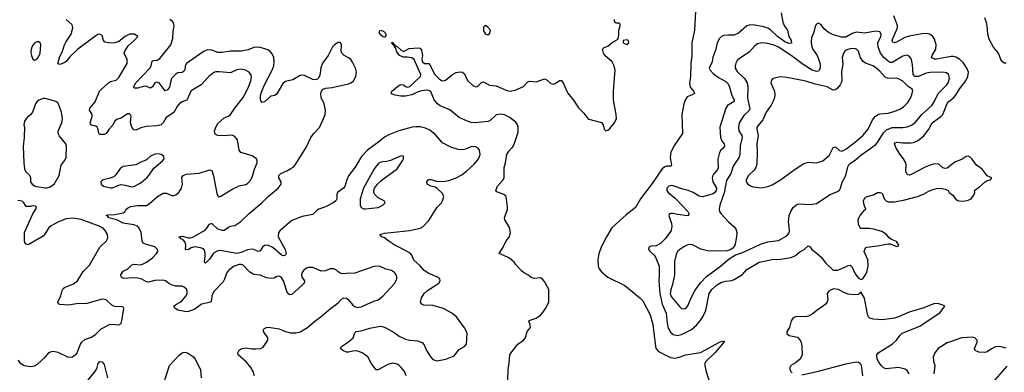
# Model space of a CAD drawing. Header units: inches. Extents: x 1771504 to 1971212, y 471788 to 643615.
# Tile 422 of 587: x 1865328 to 1874673, y 596024 to 599369. Entities that reach past the tile are written whole.
import ezdxf

# ---------------------------------------------------------------- set-up
doc = ezdxf.new("R2010")
doc.units = ezdxf.units.IN
doc.header["$MEASUREMENT"] = 0
doc.layers.add('B8569', color=7, linetype='Continuous')
doc.layers.add('B8579', color=7, linetype='Continuous')

msp = doc.modelspace()

# ---------------------------------------------------------------- linework, layer by layer
at = {"layer": 'B8569', "color": 5}
for points, elevation in [([(1867555, 595990), (1867542.5, 596030), (1867520.3, 596070), (1867479.4, 596119.4), (1867402.9, 596190), (1867397, 596210), (1867410, 596233), (1867430, 596245.5), (1867470, 596256.4), (1867530, 596246.4), (1867570, 596246), (1867618, 596250), (1867638.9, 596261.1), (1867682.7, 596330), (1867682.7, 596350), (1867641.2, 596410), (1867641.2, 596430), (1867650, 596438.8), (1867669.6, 596450.4), (1867690, 596452.7), (1867790, 596437.1), (1867850.2, 596410.2), (1867899.7, 596399.7), (1867950, 596398.4), (1867990, 596407.2), (1868060.5, 596450), (1868127.8, 596510), (1868190, 596551.8), (1868278.4, 596630), (1868350, 596683.8), (1868382.4, 596717.6), (1868405.2, 596730), (1868430, 596726.7), (1868450.2, 596710.2), (1868490, 596661.6), (1868510, 596647), (1868530, 596639.5), (1868570, 596646), (1868690, 596697.6), (1868730, 596710.5), (1868774.9, 596745.1), (1868889.3, 596870), (1868907, 596910), (1868907, 596930), (1868900.9, 596950), (1868884.5, 596970), (1868858, 596990), (1868802, 597002), (1868750, 597028.3), (1868730, 597032.1), (1868690, 597028.5), (1868510, 596964.4), (1868430, 596959.6), (1868390, 596959.5), (1868370, 596964.5), (1868350, 596976), (1868333.5, 596993.5), (1868310, 597004.2), (1868275.8, 597004.2), (1868230, 596986.6), (1868190, 596983.7), (1868110, 597018), (1868070, 597018.3), (1868049.3, 597010.7), (1868023.1, 596990), (1868008.7, 596970), (1868002.4, 596950), (1868006.9, 596926.9), (1868030.8, 596890), (1868027.3, 596870), (1868010.3, 596849.7), (1867910, 596760.9), (1867890, 596759.3), (1867870, 596774), (1867832.8, 596890), (1867810, 596926), (1867790, 596935.1), (1867770, 596932.3), (1867743.1, 596916.9), (1867710, 596913.7), (1867670, 596921.5), (1867610, 596946.6), (1867550, 596952.4), (1867512.9, 596972.9), (1867450, 597039.5), (1867430, 597046), (1867410, 597045.4), (1867362, 597030), (1867308.4, 596990), (1867290, 596962.7), (1867272.8, 596907.3), (1867259.1, 596880.9), (1867169.2, 596790.8), (1867151.4, 596750), (1867148.9, 596710), (1867140.5, 596690), (1867053.4, 596670), (1866990, 596622.6), (1866930, 596601), (1866910, 596598), (1866830, 596612.8), (1866802, 596630), (1866792.3, 596650), (1866815.1, 596670), (1866850, 596687.7), (1866870, 596704.4), (1866907.4, 596750), (1866917.2, 596770), (1866918, 596790), (1866910, 596811.6), (1866890, 596831.5), (1866870, 596839.7), (1866810, 596841.6), (1866775.3, 596850), (1866744.9, 596864.9), (1866713.2, 596890), (1866690, 596896.3), (1866610, 596894.5), (1866550, 596880.4), (1866530, 596882.3), (1866486.9, 596906.9), (1866450, 596917.8), (1866410, 596921.3), (1866313.9, 596913.9), (1866300, 596920), (1866289.7, 596930), (1866288.4, 596950), (1866310, 596982.3), (1866354.1, 597005.9), (1866390, 597039.5), (1866410, 597050.3), (1866470, 597044.6), (1866494, 597050), (1866532.4, 597067.6), (1866587.6, 597110), (1866626.9, 597150), (1866638, 597170), (1866637, 597190), (1866610, 597213), (1866530, 597235.1), (1866500.7, 597250), (1866490.9, 597270.9), (1866479.7, 597350), (1866462, 597390), (1866445.4, 597410), (1866410, 597424.1), (1866310, 597439.9), (1866250, 597469.9), (1866174.7, 597490), (1866163.9, 597503.9), (1866149.6, 597510.4), (1866163.7, 597516.3), (1866230, 597522.2), (1866310, 597536.5), (1866329.6, 597550), (1866337.6, 597570), (1866350, 597582.4), (1866384, 597596), (1866450, 597606.2), (1866530, 597606), (1866557.2, 597622.8), (1866636.3, 597690), (1866690, 597722.3), (1866722.8, 597722.8), (1866770, 597702), (1866790, 597700.7), (1866810, 597706.8), (1866837.2, 597730), (1866863.7, 597770), (1866872.3, 597810), (1866868.2, 597871.8), (1866880.9, 597890), (1866910, 597902), (1867030, 597911.7), (1867130, 597945.5), (1867150, 597938.8), (1867156.3, 597930), (1867167.1, 597887.1), (1867198.6, 597718.5), (1867212.8, 597692.8), (1867230, 597692.2), (1867350, 597763.2), (1867410, 597792), (1867473.4, 597806.6), (1867490, 597816.3), (1867521.6, 597850), (1867536.5, 597883.5), (1867555.5, 597950), (1867581.5, 598010), (1867583.1, 598030), (1867575.8, 598050), (1867535.8, 598075.8), (1867426.6, 598110), (1867409.6, 598130), (1867396.3, 598230), (1867370, 598260.5), (1867350, 598270.9), (1867330, 598274.8), (1867270, 598266.9), (1867209.7, 598269.7), (1867182.9, 598282.9), (1867176, 598310), (1867188.7, 598350), (1867210, 598383.7), (1867270, 598438), (1867310, 598453.4), (1867329.8, 598470.2), (1867368.9, 598530), (1867448.2, 598630), (1867498.6, 598730), (1867522.4, 598790), (1867526.7, 598826.7), (1867524, 598844), (1867506.6, 598870), (1867470, 598889.7), (1867430, 598899.7), (1867390, 598892.8), (1867330, 598864.6), (1867224.8, 598875.2), (1867190, 598872.8), (1867170, 598866.4), (1867122.3, 598830), (1867050.2, 598749.8), (1866970, 598704.4), (1866953.4, 598690), (1866922, 598618), (1866910, 598606.8), (1866869.5, 598590.5), (1866845.2, 598574.8), (1866827, 598553), (1866790.5, 598489.5), (1866719.5, 598440.5), (1866690.2, 598389.8), (1866670, 598371.3), (1866630, 598360.9), (1866530, 598356), (1866478.5, 598341.5), (1866430, 598320.7), (1866410, 598325.1), (1866391.6, 598350), (1866379.6, 598390), (1866385.1, 598450), (1866382.5, 598462.5), (1866370, 598477), (1866350, 598475.1), (1866290, 598436), (1866255.9, 598424.1), (1866230.5, 598409.5), (1866212.7, 598367.3), (1866173, 598327), (1866150, 598287.8), (1866130, 598279.8), (1866090, 598280.5), (1866078.7, 598290), (1866073.6, 598330), (1866064.7, 598350), (1866050, 598359.8), (1866008.9, 598368.9), (1866000.7, 598380.7), (1865998, 598390), (1866017.2, 598450), (1866016.9, 598470), (1865991.5, 598510), (1865994.7, 598530), (1866043.1, 598590), (1866086.6, 598690), (1866097.3, 598702.7), (1866170, 598770.2), (1866190, 598780.8), (1866245.1, 598794.9), (1866270, 598820.5), (1866346.5, 598953.5), (1866348.4, 598990), (1866320.5, 599050), (1866324.7, 599070), (1866358.4, 599121.6), (1866415.1, 599170), (1866448.7, 599210), (1866418, 599230), (1866370, 599231.3), (1866330.6, 599210), (1866270, 599160.5), (1866231.5, 599148.5), (1866190, 599146.2), (1866136.1, 599156.1), (1866122.9, 599170), (1866110, 599219), (1866090, 599231.8), (1866070, 599227.3), (1866050, 599216.9), (1865880.2, 599090), (1865804.4, 599015.6), (1865770, 598971.1), (1865750, 598958.5), (1865710, 598943.5), (1865690, 598949.2), (1865706.5, 599010), (1865735, 599070), (1865754.6, 599130), (1865765.6, 599154.4), (1865817.3, 599230), (1865832, 599290), (1865829.7, 599309.7), (1865822.5, 599322.5), (1865767.8, 599370)], 340), ([(1868996.5, 595990), (1868980.3, 596030), (1868950, 596070.8), (1868930, 596088.7), (1868910, 596100.3), (1868870, 596109.8), (1868821.9, 596098.1), (1868730, 596046.4), (1868710, 596046.3), (1868662.6, 596110), (1868633.2, 596170), (1868577.2, 596210), (1868526.6, 596226.6), (1868490, 596225.1), (1868450, 596214.3), (1868430, 596215.8), (1868395.1, 596230), (1868372.7, 596250), (1868383.7, 596270), (1868450, 596312), (1868494.5, 596350), (1868510, 596398), (1868522, 596410), (1868570, 596418), (1868650, 596442), (1868750, 596460.2), (1868770, 596458.2), (1868810, 596442.4), (1868880.8, 596400.8), (1868930, 596365.5), (1868990, 596337.1), (1869030, 596328.8), (1869103.7, 596323.7), (1869147.2, 596307.2), (1869165.4, 596285.4), (1869190, 596230.4), (1869230, 596166.3), (1869250, 596145.8), (1869288.2, 596131.8), (1869371.1, 596148.9), (1869450, 596181.6), (1869500.3, 596239.7), (1869550, 596267.1), (1869569.7, 596290), (1869573.6, 596390), (1869568.7, 596410), (1869550, 596446.3), (1869473.5, 596550), (1869430, 596583.4), (1869350, 596628.4), (1869250, 596656.7), (1869162.3, 596662.3), (1869143.6, 596670), (1869132.8, 596690), (1869141.8, 596730), (1869165.3, 596770), (1869198.6, 596801.4), (1869305.4, 596870), (1869318.3, 596890), (1869314.7, 596910), (1869285.6, 596930), (1869210, 596962.5), (1869168.1, 596988.1), (1869130, 597033.6), (1869067.5, 597087.5), (1869050, 597133.6), (1869030, 597158.2), (1868889.8, 597229.8), (1868830, 597267.1), (1868790, 597299.1), (1868764.5, 597310), (1868745.2, 597330), (1868790, 597343.1), (1869029.8, 597370.2), (1869130, 597391.6), (1869155.7, 597404.3), (1869210, 597464.4), (1869290.7, 597589.3), (1869330, 597632.4), (1869341.7, 597650), (1869353.5, 597690), (1869340.7, 597720.7), (1869290, 597766.9), (1869270, 597779.6), (1869228.7, 597790), (1869194, 597810), (1869193.2, 597830), (1869204, 597850), (1869210, 597854), (1869230, 597853), (1869294.7, 597834.7), (1869370, 597838.4), (1869410, 597847.1), (1869470, 597868.4), (1869523.5, 597896.5), (1869570, 597930.3), (1869641.8, 597998.2), (1869678.5, 598041.5), (1869693.3, 598070), (1869696.8, 598090), (1869693.5, 598130), (1869679.6, 598150), (1869650, 598165.7), (1869610, 598162), (1869560.3, 598139.7), (1869530, 598133.2), (1869490, 598137.8), (1869420.4, 598160.4), (1869341.9, 598201.9), (1869270, 598280.3), (1869220.1, 598320.1), (1869179.5, 598339.5), (1869130, 598351.1), (1869090, 598353.9), (1869051.4, 598348.6), (1868926.3, 598313.7), (1868830, 598277.7), (1868790, 598255.4), (1868737, 598210), (1868628, 598132), (1868571.7, 598070), (1868511.6, 597970), (1868450, 597887.3), (1868433.4, 597850), (1868414.9, 597785.1), (1868401.3, 597770), (1868344.9, 597730), (1868337.4, 597710), (1868338.3, 597670), (1868327, 597650), (1868310, 597634.3), (1868230, 597592.1), (1868167.2, 597572.8), (1868150, 597561.1), (1868110, 597520.3), (1868010, 597501.4), (1867910, 597464.8), (1867799.8, 597370), (1867785.7, 597350), (1867782.1, 597310), (1867847.7, 597190), (1867856.5, 597150), (1867847.1, 597132.9), (1867830, 597129.2), (1867810, 597136.8), (1867730, 597206.9), (1867690, 597227.1), (1867669.4, 597230.6), (1867650, 597227.6), (1867631.4, 597210), (1867610, 597176.9), (1867590, 597169.7), (1867550, 597189), (1867530, 597191.2), (1867490, 597184.6), (1867430, 597159.4), (1867390, 597152.2), (1867230, 597178), (1867210, 597175.9), (1867166.2, 597153.8), (1867130, 597097.6), (1867090, 597058), (1867080.7, 597070), (1867089.8, 597130), (1867087.6, 597150), (1867081, 597181), (1867073.7, 597193.7), (1867044.7, 597204.7), (1866990, 597213.8), (1866955, 597204.9), (1866930, 597188.5), (1866905.4, 597185.4), (1866900.9, 597190), (1866904.1, 597230), (1866897.3, 597257.3), (1866879, 597279), (1866859.5, 597290), (1866846.3, 597306.3), (1866835.3, 597310), (1866870, 597314.3), (1866930, 597298.8), (1866950, 597299.3), (1866970, 597306), (1867087.1, 597372.9), (1867104.5, 597390), (1867130, 597430.4), (1867145.7, 597434.3), (1867150, 597434.9), (1867206, 597386), (1867250, 597371.4), (1867270, 597372.7), (1867310, 597402), (1867329.2, 597410), (1867370, 597416.1), (1867426.1, 597453.9), (1867507.8, 597532.2), (1867626.2, 597630), (1867687.1, 597692.9), (1867782.2, 597770), (1867808.4, 597810), (1867808.3, 597830), (1867787.3, 597870), (1867786.6, 597890), (1867807, 597910), (1867864.8, 597935.2), (1867902.2, 597957.8), (1867930, 597977.6), (1867945, 597995), (1868050, 598162.6), (1868089.9, 598250), (1868115.2, 598284.8), (1868172.5, 598347.5), (1868205.8, 598414.2), (1868226.4, 598470), (1868229.9, 598510), (1868216.8, 598570), (1868187.8, 598630), (1868184.7, 598670), (1868191.5, 598690), (1868209.7, 598710.3), (1868230, 598720.3), (1868295.1, 598724.9), (1868450, 598760.2), (1868471.8, 598770), (1868495.8, 598790), (1868517.7, 598830), (1868524.8, 598870), (1868516.1, 598910), (1868487.1, 598967.1), (1868469.9, 598989.9), (1868450, 599007.1), (1868406.3, 599030), (1868386.9, 599050), (1868379.7, 599070), (1868383.6, 599130), (1868380.1, 599140.1), (1868371, 599151), (1868350, 599151), (1868315.5, 599130), (1868298, 599110), (1868256.5, 599030), (1868203.2, 598956.8), (1868187.6, 598912.4), (1868177.2, 598842.8), (1868164.7, 598815.3), (1868154, 598806), (1868130, 598798.4), (1868110, 598800.5), (1868030, 598838.7), (1868010, 598842.9), (1867990, 598839.5), (1867920.7, 598799.3), (1867850, 598781.1), (1867830, 598767.8), (1867822.6, 598757.4), (1867770, 598665.1), (1867750, 598649.7), (1867710, 598642), (1867650, 598589.5), (1867630, 598582.7), (1867618, 598598), (1867614.3, 598614.3), (1867614.2, 598650), (1867625.6, 598690), (1867650, 598751.4), (1867725.4, 598890), (1867739.9, 598930), (1867743.8, 598970), (1867740.6, 599010), (1867724.9, 599044.9), (1867706.5, 599066.5), (1867682.5, 599082.5), (1867653.8, 599093.8), (1867610, 599104.9), (1867571.8, 599108.2), (1867550, 599104.6), (1867495.7, 599084.3), (1867430, 599071.1), (1867330, 599069.8), (1867250, 599056.5), (1867210, 599057.8), (1867150, 599078.4), (1867110, 599082), (1867070, 599063.1), (1866910, 598951.9), (1866897.8, 598930), (1866894.4, 598890), (1866883.5, 598876.5), (1866870, 598869), (1866830, 598863.2), (1866810, 598853.3), (1866790, 598834), (1866770, 598809.6), (1866762, 598790), (1866751.3, 598730), (1866730, 598702.6), (1866710, 598694.7), (1866650.6, 598770.6), (1866630, 598775.3), (1866610, 598769.6), (1866587.8, 598732.3), (1866570, 598718.7), (1866536.1, 598736.1), (1866510, 598739.5), (1866450, 598719.8), (1866418, 598718), (1866408.6, 598730), (1866430.8, 598770), (1866563.4, 598910), (1866575, 598930), (1866586.2, 598973.8), (1866599.3, 598980.7), (1866634, 598986), (1866659.6, 599000.4), (1866761.9, 599130), (1866782.9, 599190), (1866783.8, 599256.2), (1866793.8, 599310), (1866791.4, 599330), (1866776.8, 599350), (1866751.7, 599370)], 320), ([(1870000, 598425.4), (1869981.2, 598441.2), (1869930, 598466.2), (1869892, 598472), (1869850, 598465.8), (1869790.6, 598410), (1869770, 598402.9), (1869650.4, 598390.4), (1869613.9, 598393.9), (1869584.2, 598404.2), (1869499.9, 598439.9), (1869410, 598513.8), (1869319.5, 598550), (1869292, 598570), (1869261.6, 598610), (1869228.6, 598688.6), (1869210, 598697.8), (1869190, 598700.6), (1869145, 598695), (1869110, 598684.9), (1869050, 598657.4), (1868990, 598643.8), (1868944, 598644), (1868892.2, 598652.3), (1868862.5, 598662.5), (1868854.5, 598670), (1868860.5, 598690), (1868930, 598748.9), (1868950, 598752.9), (1868970, 598750.3), (1868990, 598735.5), (1869010, 598728.7), (1869030, 598734.4), (1869130.8, 598829.2), (1869134.3, 598850), (1869071.6, 598991.6), (1869047.7, 599007.7), (1869010, 599013.8), (1868970, 599013.8), (1868931.1, 599030), (1868904, 599070), (1868897.1, 599097.1), (1868885.6, 599114.4), (1868889.3, 599129.3), (1868870, 599129.7), (1868865.8, 599145.8), (1868855.3, 599150), (1868870, 599154), (1868875.9, 599144.1), (1868871.1, 599131.1), (1868890, 599130.4), (1868896.3, 599116.3), (1868910, 599113.7), (1868950, 599078.4), (1868970, 599068.4), (1869025.4, 599094.6), (1869110, 599101.7), (1869130, 599097.6), (1869140, 599080), (1869150.1, 599030.1), (1869145.4, 598990), (1869149.4, 598969.4), (1869170, 598951.8), (1869210, 598952.2), (1869221.8, 598941.8), (1869268.4, 598848.4), (1869310, 598807.2), (1869332.4, 598792.4), (1869350, 598789.3), (1869370, 598794.3), (1869434.5, 598850), (1869470, 598867.4), (1869510, 598875.6), (1869530.2, 598870.2), (1869550, 598854.9), (1869567.8, 598810), (1869581.1, 598790), (1869630, 598744.6), (1869650, 598733.4), (1869670, 598730.4), (1869710, 598771.8), (1869730, 598778.3), (1869787.1, 598747.1), (1869850, 598741.5), (1869950, 598698.5), (1869990, 598691.2), (1870000, 598693.5)], 280), ([(1870000, 597088.2), (1869998, 597090), (1869956.1, 597116.1), (1869878, 597150), (1869916.3, 597210), (1869945.7, 597270), (1869978, 597310), (1869987.4, 597350), (1869976.5, 597396.5), (1869931.5, 597470), (1869927.8, 597490), (1869957.1, 597570), (1869958.5, 597590), (1869943.9, 597690), (1869921.6, 597710), (1869857.1, 597737.1), (1869846.9, 597750), (1869863, 597790), (1869914.2, 597845.8), (1869924.5, 597870), (1869926, 597966), (1869938, 598010), (1869949.9, 598090.1), (1869970, 598122.7), (1870000, 598152.4)], 280), ([(1865310, 596138), (1865332.4, 596110), (1865369.2, 596089.2), (1865430, 596079.1), (1865470, 596086.5), (1865498.3, 596101.7), (1865571.6, 596170), (1865607.3, 596212.7), (1865630, 596222.4), (1865650, 596224.9), (1865690, 596215.8), (1865781, 596170), (1865810, 596166.3), (1865828.7, 596170), (1865870, 596203.8), (1865904, 596290), (1865918, 596310), (1865946, 596334), (1866010, 596357.6), (1866050, 596387.2), (1866102.4, 596437.6), (1866181.3, 596478.7), (1866198.9, 596481.1), (1866270, 596473.4), (1866291.6, 596488.4), (1866301.6, 596530), (1866315.1, 596630), (1866310, 596642), (1866289.5, 596649.5), (1866250, 596644.7), (1866227.6, 596647.6), (1866202.2, 596662.2), (1866150, 596712.8), (1866110, 596719.1), (1865964.8, 596675.2), (1865866.6, 596673.4), (1865790, 596660.4), (1865710, 596665.6), (1865694.8, 596674.8), (1865689.6, 596689.6), (1865718.9, 596750), (1865730, 596801), (1865740.6, 596819.4), (1865751.9, 596828.1), (1865837.5, 596862.5), (1865876.3, 596890), (1865930, 596980.4), (1865990, 597039.5), (1866087.8, 597212.2), (1866152, 597270), (1866162.9, 597290), (1866165.1, 597310), (1866160.5, 597330), (1866140.5, 597370), (1866118.7, 597390), (1866082.4, 597410), (1865910, 597474.2), (1865835.5, 597484.5), (1865770, 597478.6), (1865694.9, 597450), (1865627.7, 597412.3), (1865602.4, 597390), (1865566.6, 597333.4), (1865550, 597316), (1865410, 597233.2), (1865390, 597239), (1865376.5, 597256.5), (1865373.2, 597270), (1865375.1, 597350), (1865453.6, 597526.4), (1865481.2, 597570), (1865488, 597590), (1865479, 597599), (1865450, 597602), (1865430, 597595.3), (1865396.4, 597596.4), (1865390, 597598), (1865368.7, 597630), (1865350, 597648.7), (1865310, 597653.2)], 360), ([(1866692.8, 595910), (1866751.3, 596088.7), (1866843.5, 596190), (1866870, 596208.1), (1866890, 596214.2), (1866910, 596212.3), (1866930, 596202.7), (1866977.1, 596170), (1866994, 596150), (1867044.9, 596050), (1867051.8, 595970)], 340), ([(1869959.7, 595950), (1869963.9, 596050), (1869974.5, 596110), (1869979.9, 596190), (1870000, 596216.9)], 280), ([(1865974.6, 595945.4), (1866050, 596042.4), (1866063.5, 596070), (1866073, 596107), (1866090, 596127.7), (1866110, 596123), (1866130, 596097.3), (1866162.3, 595970)], 340)]:
    msp.add_lwpolyline(points, dxfattribs=dict(at, elevation=elevation))
for points, elevation in [([(1869747.3, 599312.7), (1869730, 599298), (1869730, 599262), (1869750, 599231.3), (1869770, 599226), (1869790, 599242), (1869795.1, 599270), (1869770, 599299)], 320), ([(1868790, 599202.6), (1868770, 599209.8), (1868746.5, 599230), (1868739.7, 599250), (1868750, 599268), (1868770, 599264), (1868793.4, 599250), (1868802, 599230), (1868801.7, 599218.3), (1868796.1, 599203.9)], 280), ([(1865490, 599158.4), (1865470, 599146.6), (1865450, 599125.2), (1865435.5, 599090), (1865433.7, 599053.7), (1865438.8, 599030), (1865454, 598994), (1865470, 598984), (1865490, 598994), (1865503.7, 599010), (1865521.6, 599050), (1865529.4, 599130), (1865521.2, 599150), (1865510, 599158)], 360), ([(1865550, 598621.1), (1865510, 598605.7), (1865491.8, 598590), (1865479.6, 598570), (1865448.2, 598490), (1865430, 598466.6), (1865399.1, 598440.9), (1865374.6, 598405.4), (1865368.5, 598370), (1865372.2, 598350), (1865370.3, 598250), (1865362.3, 598170), (1865366.7, 598010), (1865373.4, 597953.4), (1865385.8, 597925.8), (1865424.7, 597890), (1865431, 597870), (1865431.3, 597830), (1865447.1, 597807.1), (1865470, 597791.3), (1865486.4, 597786.4), (1865574.4, 597774.4), (1865590, 597774), (1865610, 597780.5), (1865656, 597810), (1865702.9, 597890), (1865723.1, 597990), (1865760.8, 598039.2), (1865770, 598061), (1865771.1, 598170), (1865765.4, 598190), (1865705, 598265), (1865694.6, 598290), (1865694.6, 598310), (1865727.1, 598390), (1865733.2, 598430), (1865725.7, 598490), (1865700.8, 598560.8), (1865690, 598579.5), (1865670, 598591.6), (1865570, 598620.5)], 360), ([(1866650, 598095.6), (1866610, 598094.5), (1866570, 598074), (1866530, 598040.5), (1866470, 598015.1), (1866430, 597992.6), (1866310, 597974.8), (1866282.3, 597957.7), (1866241.6, 597898.4), (1866220.6, 597879.4), (1866177.3, 597862.7), (1866118, 597850), (1866098.8, 597830), (1866102.8, 597810), (1866124.7, 597790), (1866190, 597773.4), (1866210, 597773.4), (1866270, 597800.4), (1866290, 597804.2), (1866330, 597799.6), (1866390, 597784), (1866410, 597786.5), (1866470, 597818.5), (1866535.1, 597870), (1866554.3, 597890), (1866600.7, 597959.3), (1866684.5, 598030), (1866698, 598050), (1866696, 598070), (1866670, 598089.5)], 360), ([(1868950, 598077), (1868848.3, 598031.7), (1868810, 598022.3), (1868770, 598020.4), (1868750, 598015.1), (1868730, 598002), (1868710, 597980.7), (1868690, 597947.3), (1868592, 597770), (1868558, 597670), (1868559.5, 597610), (1868567.6, 597587.6), (1868590, 597574.9), (1868610, 597574.4), (1868730, 597585.7), (1868773.2, 597610), (1868798, 597630), (1868788, 597650), (1868730, 597679.3), (1868697.2, 597710), (1868689.4, 597730), (1868689.4, 597750), (1868696.2, 597770), (1868722.9, 597810), (1868757.8, 597842.2), (1868910, 597954.4), (1868960.5, 598030), (1868969.4, 598050), (1868970, 598074)], 340)]:
    msp.add_lwpolyline(points, close=True, dxfattribs=dict(at, elevation=elevation))
at = {"layer": 'B8579', "color": 5}
for points, elevation in [([(1871742, 599450), (1871731.6, 599270), (1871707.2, 599150), (1871706.3, 599030), (1871696.7, 598950), (1871693.7, 598830), (1871685.5, 598765.5), (1871691.6, 598730), (1871723.8, 598690), (1871734, 598670), (1871710, 598654.3), (1871664.1, 598635.9), (1871647.7, 598612.3), (1871630.5, 598569.5), (1871613.7, 598470), (1871617.1, 598290), (1871541.4, 598178.6), (1871509.3, 598110.7), (1871501.5, 598061.5), (1871514.6, 597985.4), (1871510, 597980.7), (1871470, 597979.6), (1871450, 597974.4), (1871425.5, 597954.5), (1871330, 597816.4), (1871220.3, 597670), (1871172.2, 597587.8), (1871083, 597517), (1870946.4, 597393.6), (1870895.7, 597310), (1870850, 597217.7), (1870826, 597150), (1870814.6, 597090), (1870818, 597030), (1870826.6, 597006.6), (1870850, 596977.8), (1870910, 596927.7), (1871070, 596848.6), (1871213.6, 596730), (1871241.1, 596701.1), (1871313.1, 596570), (1871336.4, 596476.4), (1871361.7, 596270), (1871367.8, 596247.8), (1871390, 596222.8), (1871504.5, 596164.5), (1871550, 596158.9), (1871576.4, 596163.6), (1871650, 596188.9), (1871790, 596211.5), (1871970, 596310.2), (1872010, 596322), (1872012.5, 596312.5), (1871930, 596212.3), (1871837.8, 596122.2), (1871831.2, 596110), (1871830.9, 596090), (1871841, 596041), (1871879.7, 595910)], 280), ([(1872555.2, 599435.2), (1872570, 599343.7), (1872587.7, 599307.7), (1872614.2, 599270), (1872628.6, 599210), (1872649.2, 599170), (1872652.8, 599147.2), (1872630, 599142), (1872590, 599159.1), (1872521.1, 599210), (1872452.9, 599272.9), (1872430, 599288.2), (1872390, 599300.9), (1872290, 599319.1), (1872250, 599316.8), (1872230, 599309.8), (1872150, 599241), (1872110, 599221), (1872050, 599223.1), (1872010, 599218.2), (1871990, 599208.5), (1871968.9, 599190), (1871949.1, 599150), (1871935.8, 599090), (1871907.7, 599012.3), (1871899.3, 598970), (1871872.8, 598910), (1871879.6, 598890), (1871910, 598858), (1871959.6, 598819.6), (1872030, 598781.4), (1872050, 598764.7), (1872062.6, 598742.6), (1872087, 598650), (1872109, 598610), (1872108.9, 598591.1), (1872046.7, 598553.3), (1872029.4, 598530.6), (1871973.8, 598350), (1871980.7, 598250), (1871994.6, 598214.6), (1872014.4, 598190), (1872017.2, 598170), (1872004.6, 598150), (1871981.7, 598130), (1871970.2, 598110), (1871954, 598046), (1871956, 597964), (1871950, 597947.1), (1871907.1, 597892.9), (1871900.2, 597870), (1871905.1, 597830), (1871939.9, 597770), (1871939.2, 597750), (1871928.7, 597731.3), (1871910, 597717.3), (1871810, 597687.1), (1871775.6, 597695.6), (1871719.8, 597730), (1871673.3, 597750), (1871622.3, 597762.3), (1871530, 597793.8), (1871510, 597795.6), (1871488, 597790), (1871470.5, 597770), (1871470.5, 597750), (1871483.8, 597730), (1871550, 597674.9), (1871668.2, 597550), (1871679.1, 597530), (1871678, 597522), (1871670, 597509.6), (1871570, 597520.4), (1871526, 597530), (1871508.7, 597531.3), (1871494.4, 597525.6), (1871487.7, 597510), (1871514.4, 597434.4), (1871517.6, 597410), (1871510.2, 597370), (1871498.6, 597350), (1871454.2, 597290), (1871410, 597244.8), (1871370, 597224.7), (1871318.5, 597221.5), (1871298.8, 597210), (1871297.3, 597190), (1871310.6, 597170), (1871350, 597134), (1871366, 597110), (1871395.8, 597030), (1871398.2, 596950), (1871394.4, 596890), (1871402.6, 596770), (1871424.5, 596670), (1871464, 596584), (1871471.7, 596490), (1871482.8, 596442.8), (1871505.3, 596405.3), (1871530, 596383.8), (1871570, 596373.9), (1871610, 596382.6), (1871702.4, 596430), (1871749.9, 596470.1), (1871787.8, 596512.2), (1871811.5, 596550), (1871839.8, 596610), (1871871.5, 596770), (1871895.4, 596810), (1871950, 596855.3), (1871990, 596878.3), (1872027.9, 596887.9), (1872085.5, 596894.5), (1872110, 596904.9), (1872187.1, 596952.9), (1872230, 596998), (1872347.2, 597070), (1872470, 597094.8), (1872550, 597097.1), (1872650, 597112.6), (1872690, 597131.6), (1872731.8, 597168.2), (1872772.6, 597187.4), (1872810, 597222.8), (1872830, 597214.8), (1872847.3, 597187.3), (1872882.4, 597162.4), (1872930, 597119.3), (1872978.7, 597058.7), (1873050, 596993.4), (1873090, 596992.4), (1873146.6, 597013.4), (1873190, 597037.3), (1873210, 597038.8), (1873227.1, 597027.1), (1873256.8, 596956.8), (1873290, 596918), (1873310, 596904.7), (1873330, 596911.3), (1873369.4, 596970), (1873381.6, 597030), (1873376.2, 597090), (1873344, 597170), (1873355.3, 597204.7), (1873369.2, 597210.8), (1873470, 597223.7), (1873570, 597244), (1873590, 597241), (1873650, 597216), (1873670, 597222), (1873672.7, 597230), (1873650, 597264), (1873603.2, 597283.2), (1873580.7, 597300.7), (1873555.1, 597330), (1873510, 597358), (1873430, 597382.6), (1873390, 597387.8), (1873310, 597389.2), (1873301, 597401), (1873290, 597428), (1873285.4, 597470), (1873291.2, 597490), (1873305.7, 597510), (1873350, 597564.9), (1873359, 597570), (1873343.7, 597610), (1873337, 597650), (1873350, 597677.3), (1873370, 597693), (1873430, 597708.2), (1873470, 597728), (1873490.4, 597730.4), (1873510, 597724), (1873516.5, 597716.5), (1873532.7, 597670), (1873550.3, 597650.3), (1873570, 597642), (1873630, 597640.2), (1873730, 597659.1), (1873847.7, 597692.3), (1873906.3, 597713.7), (1873950, 597739.1), (1873986.2, 597753.8), (1874030, 597768.2), (1874070, 597770.3), (1874110, 597762), (1874138.8, 597750), (1874151, 597730), (1874184, 597704), (1874208, 597670), (1874230, 597654.4), (1874266.3, 597646.3), (1874302, 597650), (1874330, 597656.5), (1874359.5, 597670), (1874386.6, 597710), (1874393.2, 597730), (1874388.7, 597750), (1874437.7, 597782.3), (1874490, 597830.7), (1874510, 597842), (1874542, 597850), (1874550, 597862), (1874553.2, 597870), (1874510, 597889), (1874462, 597950), (1874407.5, 597987.5), (1874363, 598050), (1874350, 598064.2), (1874330, 598072.6), (1874310, 598069.6), (1874274.1, 598045.9), (1874202, 598018), (1874130, 597961.1), (1874110, 597955.8), (1874090, 597964.2), (1874050, 597997.7), (1874010, 598000.3), (1873967.7, 597990), (1873920.5, 597970), (1873790, 597898.7), (1873770, 597894), (1873757, 597897), (1873746.6, 597906.6), (1873738.7, 597930), (1873742, 597990), (1873738.9, 598010), (1873716.4, 598050), (1873684.2, 598090), (1873646, 598150), (1873631.8, 598190), (1873638.4, 598201.6), (1873651.7, 598208.3), (1873710, 598201.3), (1873790, 598200.8), (1873810, 598204.9), (1873850, 598220.7), (1873910, 598268.2), (1873956.8, 598330), (1873988.6, 598391.4), (1874070, 598449.3), (1874088, 598470), (1874130, 598572.7), (1874146.6, 598593.4), (1874190, 598626.4), (1874210, 598648), (1874250, 598715.5), (1874306.2, 598790), (1874327.6, 598830), (1874333.6, 598870), (1874317.4, 598910), (1874281.1, 598961.1), (1874251.1, 598991.1), (1874213.6, 599013.6), (1874190, 599019.1), (1874170, 599018.1), (1874030, 598993.3), (1874010, 598993.3), (1873985.3, 599005.3), (1873982.7, 599010), (1873988, 599030), (1874022.7, 599090), (1874026.2, 599130), (1874010, 599183), (1873990, 599212.4), (1873968.9, 599228.9), (1873950, 599236), (1873910, 599237.2), (1873770, 599212.5), (1873730, 599198.9), (1873650, 599154.5), (1873630, 599147.7), (1873616.2, 599156.2), (1873609.8, 599170), (1873614.6, 599190), (1873657.7, 599290), (1873659.1, 599310), (1873653.8, 599330), (1873624, 599404)], 320), ([(1874690, 598955.1), (1874670, 598957.6), (1874652.2, 598972.2), (1874640.5, 598990), (1874617.7, 599050), (1874570, 599107.3), (1874530, 599183.5), (1874516.1, 599230), (1874509.9, 599310), (1874502.9, 599342.8), (1874486.4, 599386.4)], 280), ([(1870000, 598693.5), (1870030, 598700.2), (1870110, 598736.3), (1870150, 598778.4), (1870170, 598785.3), (1870230, 598778.9), (1870310, 598807.3), (1870335.6, 598795.6), (1870370, 598764.9), (1870390, 598757.3), (1870410, 598764), (1870450, 598790.8), (1870470, 598790.8), (1870490, 598764.7), (1870519.3, 598690), (1870531.6, 598671.5), (1870585.1, 598605.1), (1870630, 598532), (1870681.7, 598481.7), (1870721.3, 598430), (1870730, 598423.6), (1870850, 598392.7), (1870864.4, 598370), (1870874.9, 598330), (1870890, 598313), (1870910, 598320.3), (1870930, 598337.3), (1870972.2, 598390), (1870991.8, 598430), (1870990, 598469), (1870962.9, 598610), (1870963.6, 598690), (1870978.3, 598890), (1870970.7, 598930.7), (1870950, 598969.4), (1870882, 599030), (1870868.7, 599050), (1870858, 599090), (1870874.6, 599105.4), (1870910, 599116), (1870950, 599151.3), (1871000.4, 599179.6), (1871008.4, 599191.6), (1871014, 599226), (1871014, 599270), (1871028, 599310), (1871027.3, 599327.3), (1871016.4, 599336.4), (1870990, 599335.3), (1870981.2, 599341.2), (1870974, 599354), (1870973.2, 599370)], 280), ([(1870000, 598152.4), (1870003.8, 598156.2), (1870023.8, 598196.2), (1870059.1, 598300.9), (1870060.4, 598350), (1870052.8, 598372.8), (1870035.6, 598395.6), (1870000, 598425.4)], 280), ([(1870000, 596216.9), (1870054.6, 596290), (1870110, 596329.2), (1870127.4, 596350), (1870145.8, 596410), (1870174.5, 596450), (1870174, 596474), (1870159.1, 596510), (1870163.7, 596516.3), (1870230, 596538.6), (1870270, 596565.7), (1870292.6, 596590), (1870319.1, 596630), (1870349.9, 596690), (1870350.7, 596810), (1870310, 596884.5), (1870290, 596907.3), (1870270, 596919.5), (1870210, 596912.7), (1870183.3, 596923.3), (1870150, 596949.2), (1870110, 596969.2), (1870090, 596985.2), (1870032.7, 597050), (1870020.9, 597070), (1870000, 597088.2)], 280), ([(1873769.6, 596010), (1873750, 596040.9), (1873732.6, 596052.6), (1873669.6, 596069.6), (1873550, 596058), (1873527.6, 596067.6), (1873505.2, 596090), (1873481, 596121), (1873466, 596150), (1873461.6, 596190), (1873474.5, 596210), (1873606.9, 596290), (1873649.7, 596330), (1873683.3, 596376.7), (1873704, 596396), (1873870, 596462.3), (1874063, 596590), (1874108.7, 596650), (1874090, 596661.2), (1874050, 596672.7), (1874010, 596675.1), (1873910, 596634.3), (1873770, 596595.4), (1873670, 596551.3), (1873630, 596538.7), (1873517.2, 596522.8), (1873428.2, 596528.2), (1873396.6, 596536.6), (1873383.6, 596550), (1873374.2, 596574.2), (1873345.6, 596725.6), (1873310, 596786), (1873306, 596774), (1873290, 596762), (1873250, 596757.2), (1873190, 596765.2), (1873150, 596781.2), (1873098, 596810), (1873054.5, 596814.5), (1873030, 596807.3), (1873006.3, 596793.7), (1872990.6, 596770), (1872998.8, 596710), (1872990.8, 596690), (1872974.8, 596670), (1872954, 596650), (1872910, 596622.9), (1872850, 596575.6), (1872819.9, 596560.1), (1872790, 596551.2), (1872710, 596554.7), (1872690, 596551.3), (1872670, 596540.7), (1872649.2, 596510.8), (1872632.6, 596447.4), (1872607.9, 596410), (1872608.9, 596390), (1872630, 596372.4), (1872710, 596357.6), (1872733.4, 596333.4), (1872745.5, 596310), (1872752.7, 596272.7), (1872754.9, 596190), (1872735.5, 596150), (1872690, 596115.1), (1872646.4, 596090), (1872636.4, 596070), (1872636.4, 596050), (1872646, 596030), (1872658, 596018)], 320), ([(1874690, 596251.6), (1874630, 596268.7), (1874590, 596265), (1874552, 596248), (1874510, 596217.6), (1874488.2, 596211.8), (1874430, 596216.2), (1874395.1, 596230), (1874389.8, 596250), (1874415.5, 596310), (1874416, 596330), (1874394, 596350), (1874370, 596358), (1874270, 596350.6), (1874130, 596305), (1874044.6, 596250), (1874013.8, 596210), (1873998.6, 596170), (1874000.2, 596130), (1874013.8, 596090), (1874003.5, 596010)], 320), ([(1872750, 595999.1), (1872910, 596035.5), (1873170, 596104.4), (1873270, 596122.4), (1873290, 596119.1), (1873306, 596110), (1873312.8, 596092.8), (1873328, 595990)], 320), ([(1874566.3, 595930), (1874698.8, 596081.2)], 320)]:
    msp.add_lwpolyline(points, dxfattribs=dict(at, elevation=elevation))
for points, elevation in [([(1872910, 599336), (1872890, 599325.2), (1872877.3, 599302.7), (1872864, 599250), (1872843.6, 599196.4), (1872840.6, 599159.4), (1872843.4, 599123.4), (1872851.6, 599091.6), (1872895.3, 599030), (1872926.3, 598950), (1872924.6, 598910), (1872910, 598879.6), (1872890, 598878), (1872849.7, 598890), (1872763, 598943), (1872649.8, 599030), (1872530, 599106.6), (1872490, 599128.4), (1872430, 599144.1), (1872370, 599149), (1872330, 599138.2), (1872301.9, 599118.1), (1872250, 599062), (1872158.5, 599001.5), (1872138.3, 598981.6), (1872123.8, 598956.2), (1872117.8, 598930), (1872119.2, 598910), (1872136.3, 598876.3), (1872207.2, 598810), (1872231, 598770), (1872238.6, 598730), (1872235.3, 598624.7), (1872256.5, 598523.5), (1872252.2, 598507.8), (1872201.7, 598458.3), (1872157.7, 598390), (1872150.9, 598350), (1872152.9, 598312.9), (1872183.2, 598270), (1872184.6, 598250), (1872167.1, 598172.9), (1872163.8, 598090), (1872156, 598064), (1872101, 597979), (1872076.6, 597910), (1872037, 597843), (1872014.3, 597725.6), (1871974.2, 597610), (1871967.1, 597570), (1871970.2, 597550.2), (1871981.3, 597530), (1872055.8, 597450), (1872106.4, 597406.4), (1872123.4, 597383.4), (1872133.7, 597350), (1872134, 597330), (1872122.9, 597257.1), (1872114.2, 597225.8), (1872097.3, 597202.7), (1872070, 597186), (1872043.1, 597176.9), (1871910, 597171.5), (1871857.4, 597177.4), (1871792.4, 597192.4), (1871712.9, 597232.9), (1871690, 597235.6), (1871670, 597233.3), (1871630, 597215.4), (1871592.4, 597190), (1871571.1, 597168.9), (1871559, 597141), (1871543.8, 597076.2), (1871542.3, 596950), (1871523.4, 596856.6), (1871506.3, 596806.3), (1871502.6, 596770), (1871510, 596744), (1871590, 596647), (1871610, 596630.4), (1871630, 596624.9), (1871650, 596628.4), (1871670, 596654), (1871699.3, 596730), (1871737.7, 596802.3), (1871788.8, 596871.2), (1871846.7, 596933.3), (1871979.6, 597030), (1872061, 597099), (1872122.7, 597137.3), (1872197.6, 597162.4), (1872360.1, 597239.9), (1872430, 597260.5), (1872530, 597274), (1872610, 597319.1), (1872630, 597346.8), (1872634.1, 597365.9), (1872632, 597408), (1872623.8, 597450), (1872631.7, 597510), (1872650, 597555.3), (1872670, 597585.7), (1872690, 597606.3), (1872710, 597619.1), (1872730, 597622.8), (1872830, 597614.4), (1872890, 597626), (1873019.7, 597710), (1873090, 597738.6), (1873107.9, 597752.1), (1873117.5, 597770), (1873132.5, 597827.5), (1873169.8, 597890), (1873187.2, 597972.8), (1873201.5, 597998.5), (1873261.3, 598038.7), (1873310, 598082), (1873450, 598180.3), (1873470, 598202.6), (1873525.9, 598294.1), (1873554.9, 598325.1), (1873610, 598345.4), (1873710, 598345.5), (1873750, 598352.3), (1873791, 598369), (1873830, 598397.5), (1873890.7, 598470), (1873983.8, 598556.2), (1874005.7, 598590), (1874046, 598670), (1874125.8, 598750), (1874139.1, 598770), (1874151.4, 598810), (1874150.6, 598830.6), (1874143.5, 598850), (1874123.7, 598863.7), (1874090.5, 598870.5), (1873970, 598868), (1873930, 598861), (1873857.1, 598830), (1873824.7, 598830), (1873809.2, 598850), (1873802.4, 598942.4), (1873790, 598999.3), (1873770, 599024.2), (1873750.9, 599030.9), (1873710, 599021.2), (1873610, 598961.5), (1873590, 598963.4), (1873570, 598974.9), (1873530.9, 599010), (1873498.4, 599050), (1873475, 599110), (1873472.2, 599150), (1873501.6, 599210), (1873504.8, 599230), (1873490, 599253.3), (1873450, 599260.3), (1873350, 599241.4), (1873270, 599249), (1873230, 599236.5), (1873170, 599204.2), (1873130, 599202), (1873050, 599226.2), (1873005.7, 599245.7), (1872962.7, 599282.7), (1872930, 599323.7)], 340), ([(1871090, 599178), (1871054, 599170), (1871054, 599150), (1871090, 599132), (1871108, 599150), (1871106, 599170)], 280), ([(1873250, 599094.8), (1873210, 599092.2), (1873178, 599082), (1873159, 599070), (1873145.6, 599050), (1873134.2, 599010), (1873138.7, 598950), (1873128.9, 598870), (1873130.5, 598790), (1873126, 598770), (1873114.9, 598750), (1873090, 598719.3), (1873070, 598703.7), (1873050, 598700.9), (1872992.1, 598732.1), (1872876.2, 598756.2), (1872790, 598786), (1872610, 598820.4), (1872550, 598826), (1872490, 598815.1), (1872473.2, 598806.8), (1872458.8, 598790), (1872456.3, 598770), (1872491, 598690), (1872493.5, 598650), (1872484.7, 598610), (1872461.2, 598558.8), (1872412.9, 598490), (1872382, 598418), (1872324.6, 598350), (1872322.8, 598330), (1872335.8, 598270), (1872324.3, 598190), (1872327.5, 598110), (1872322.5, 597997.5), (1872313.1, 597966.9), (1872298.2, 597941.8), (1872243.8, 597890), (1872222, 597850), (1872224, 597830), (1872238.8, 597810), (1872270, 597790.6), (1872290, 597783.8), (1872370, 597774.9), (1872430, 597787.3), (1872470, 597802), (1872550, 597848.7), (1872687.7, 597952.3), (1872770, 598005.3), (1872815.9, 598015.9), (1872891.1, 598011.1), (1872949.3, 598030.7), (1873010, 598080.4), (1873050, 598156.3), (1873070, 598163.1), (1873107.9, 598127.9), (1873130, 598122.2), (1873170, 598142), (1873261, 598210), (1873330.8, 598270), (1873379.2, 598330), (1873422.2, 598417.8), (1873448.3, 598450), (1873470, 598467.6), (1873490, 598476.1), (1873570, 598482.4), (1873623.6, 598496.4), (1873680.3, 598519.7), (1873716.4, 598543.6), (1873756.6, 598583.4), (1873787, 598630), (1873803.7, 598690), (1873798, 598710), (1873757.9, 598737.9), (1873710, 598785.6), (1873682.7, 598802.7), (1873650, 598812.7), (1873570, 598811.3), (1873542.8, 598822.8), (1873490, 598880.3), (1873450, 598914.6), (1873423.6, 598930), (1873356, 598956), (1873332.4, 598972.4), (1873307.9, 599008), (1873289.7, 599070), (1873270, 599089.7)], 360)]:
    msp.add_lwpolyline(points, close=True, dxfattribs=dict(at, elevation=elevation))

doc.saveas('drawing.dxf')
